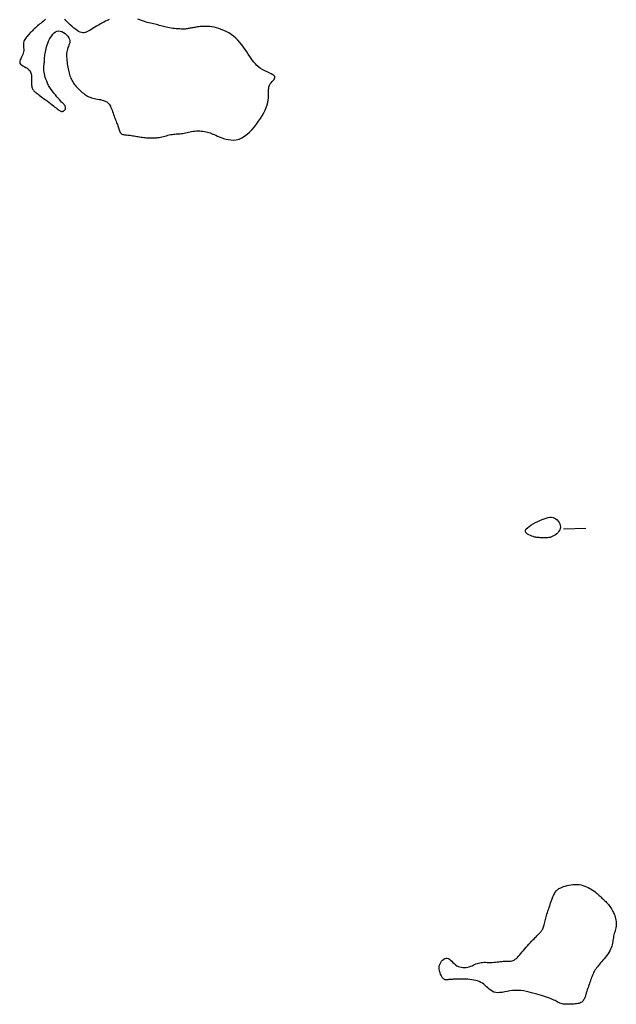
# Model space of a CAD drawing. Header units: millimetres. Extents: x 32690613 to 32693367, y 5343692 to 5344708.
# Tile 689 of 1009: x 32692971 to 32692998, y 5343817 to 5343861. Entities that reach past the tile are written whole.
import ezdxf

# ---------------------------------------------------------------- set-up
doc = ezdxf.new("R2010")
doc.units = ezdxf.units.MM
doc.header["$LTSCALE"] = 20
doc.layers.add('02-DGM_HL_493.00', color=102, linetype='Continuous')
doc.layers.add('02-DGM_HL_493.50', color=112, linetype='Continuous')

msp = doc.modelspace()

# ---------------------------------------------------------------- linework, layer by layer
at = {"layer": '02-DGM_HL_493.00', "elevation": 493, "flags": 128}
for points in [[(32692972.357, 5343861.205), (32692972.314, 5343861.162), (32692972.268, 5343861.118), (32692972.218, 5343861.074), (32692972.165, 5343861.031), (32692972.112, 5343860.987), (32692972.058, 5343860.943), (32692972.005, 5343860.899), (32692971.953, 5343860.856), (32692971.904, 5343860.812), (32692971.857, 5343860.768), (32692971.812, 5343860.725), (32692971.769, 5343860.682), (32692971.727, 5343860.638), (32692971.686, 5343860.595), (32692971.646, 5343860.552), (32692971.606, 5343860.508), (32692971.566, 5343860.465), (32692971.527, 5343860.422), (32692971.49, 5343860.377), (32692971.456, 5343860.332), (32692971.426, 5343860.286), (32692971.401, 5343860.239), (32692971.382, 5343860.189), (32692971.37, 5343860.138), (32692971.365, 5343860.084), (32692971.366, 5343860.029), (32692971.37, 5343859.971), (32692971.375, 5343859.912), (32692971.379, 5343859.852), (32692971.379, 5343859.79), (32692971.374, 5343859.728), (32692971.36, 5343859.665), (32692971.338, 5343859.602), (32692971.308, 5343859.539), (32692971.276, 5343859.477), (32692971.244, 5343859.416), (32692971.218, 5343859.359), (32692971.2, 5343859.304), (32692971.195, 5343859.254), (32692971.206, 5343859.209), (32692971.236, 5343859.168), (32692971.281, 5343859.131), (32692971.339, 5343859.096), (32692971.403, 5343859.06), (32692971.47, 5343859.022), (32692971.536, 5343858.98), (32692971.597, 5343858.932), (32692971.647, 5343858.876), (32692971.684, 5343858.81), (32692971.71, 5343858.737), (32692971.725, 5343858.659), (32692971.733, 5343858.578), (32692971.736, 5343858.497), (32692971.735, 5343858.418), (32692971.734, 5343858.343), (32692971.734, 5343858.275), (32692971.736, 5343858.215), (32692971.742, 5343858.164), (32692971.751, 5343858.12), (32692971.763, 5343858.081), (32692971.778, 5343858.048), (32692971.795, 5343858.019), (32692971.814, 5343857.992), (32692971.835, 5343857.967), (32692971.857, 5343857.943), (32692971.883, 5343857.919), (32692971.911, 5343857.894), (32692971.944, 5343857.867), (32692971.983, 5343857.838), (32692972.027, 5343857.804), (32692972.077, 5343857.767), (32692972.136, 5343857.723), (32692972.202, 5343857.674), (32692972.275, 5343857.62), (32692972.353, 5343857.563), (32692972.432, 5343857.504), (32692972.512, 5343857.444), (32692972.59, 5343857.385), (32692972.664, 5343857.328), (32692972.733, 5343857.275), (32692972.793, 5343857.227), (32692972.847, 5343857.184), (32692972.894, 5343857.146), (32692972.935, 5343857.114), (32692972.972, 5343857.086), (32692973.005, 5343857.064), (32692973.034, 5343857.047), (32692973.062, 5343857.035), (32692973.087, 5343857.028), (32692973.112, 5343857.026), (32692973.134, 5343857.028), (32692973.156, 5343857.033), (32692973.175, 5343857.042), (32692973.194, 5343857.054), (32692973.211, 5343857.068), (32692973.227, 5343857.083), (32692973.241, 5343857.1), (32692973.253, 5343857.118), (32692973.263, 5343857.137), (32692973.271, 5343857.158), (32692973.275, 5343857.179), (32692973.275, 5343857.202), (32692973.271, 5343857.226), (32692973.262, 5343857.251), (32692973.248, 5343857.278), (32692973.228, 5343857.306), (32692973.204, 5343857.337), (32692973.173, 5343857.371), (32692973.138, 5343857.41), (32692973.096, 5343857.454), (32692973.049, 5343857.504), (32692972.997, 5343857.561), (32692972.939, 5343857.625), (32692972.876, 5343857.695), (32692972.811, 5343857.772), (32692972.745, 5343857.853), (32692972.68, 5343857.938), (32692972.617, 5343858.027), (32692972.558, 5343858.117), (32692972.504, 5343858.208), (32692972.457, 5343858.3), (32692972.417, 5343858.391), (32692972.383, 5343858.481), (32692972.354, 5343858.567), (32692972.332, 5343858.65), (32692972.314, 5343858.729), (32692972.301, 5343858.801), (32692972.292, 5343858.867), (32692972.288, 5343858.926), (32692972.286, 5343858.978), (32692972.287, 5343859.025), (32692972.29, 5343859.067), (32692972.295, 5343859.106), (32692972.3, 5343859.143), (32692972.305, 5343859.179), (32692972.309, 5343859.216), (32692972.312, 5343859.253), (32692972.315, 5343859.292), (32692972.317, 5343859.333), (32692972.319, 5343859.377), (32692972.321, 5343859.425), (32692972.325, 5343859.476), (32692972.329, 5343859.532), (32692972.336, 5343859.592), (32692972.346, 5343859.657), (32692972.358, 5343859.727), (32692972.373, 5343859.801), (32692972.391, 5343859.879), (32692972.413, 5343859.959), (32692972.44, 5343860.042), (32692972.471, 5343860.125), (32692972.507, 5343860.21), (32692972.548, 5343860.295), (32692972.594, 5343860.377), (32692972.644, 5343860.454), (32692972.7, 5343860.523), (32692972.759, 5343860.583), (32692972.823, 5343860.629), (32692972.89, 5343860.66), (32692972.961, 5343860.673), (32692973.035, 5343860.666), (32692973.111, 5343860.641), (32692973.184, 5343860.602), (32692973.254, 5343860.552), (32692973.318, 5343860.494), (32692973.373, 5343860.431), (32692973.418, 5343860.366), (32692973.448, 5343860.302), (32692973.464, 5343860.243), (32692973.467, 5343860.187), (32692973.459, 5343860.133), (32692973.443, 5343860.08), (32692973.422, 5343860.027), (32692973.399, 5343859.972), (32692973.375, 5343859.915), (32692973.355, 5343859.854), (32692973.339, 5343859.788), (32692973.328, 5343859.719), (32692973.322, 5343859.645), (32692973.319, 5343859.57), (32692973.32, 5343859.492), (32692973.324, 5343859.414), (32692973.33, 5343859.335), (32692973.338, 5343859.258), (32692973.348, 5343859.181), (32692973.359, 5343859.107), (32692973.371, 5343859.034), (32692973.385, 5343858.963), (32692973.4, 5343858.893), (32692973.416, 5343858.826), (32692973.434, 5343858.761), (32692973.452, 5343858.698), (32692973.472, 5343858.638), (32692973.493, 5343858.579), (32692973.516, 5343858.522), (32692973.541, 5343858.467), (32692973.568, 5343858.413), (32692973.598, 5343858.361), (32692973.63, 5343858.309), (32692973.666, 5343858.259), (32692973.706, 5343858.209), (32692973.748, 5343858.159), (32692973.793, 5343858.111), (32692973.839, 5343858.064), (32692973.887, 5343858.018), (32692973.936, 5343857.974), (32692973.984, 5343857.931), (32692974.032, 5343857.89), (32692974.079, 5343857.851), (32692974.125, 5343857.815), (32692974.173, 5343857.78), (32692974.221, 5343857.748), (32692974.271, 5343857.719), (32692974.324, 5343857.692), (32692974.381, 5343857.669), (32692974.442, 5343857.648), (32692974.507, 5343857.63), (32692974.576, 5343857.614), (32692974.648, 5343857.6), (32692974.72, 5343857.587), (32692974.792, 5343857.573), (32692974.861, 5343857.56), (32692974.927, 5343857.544), (32692974.988, 5343857.527), (32692975.043, 5343857.507), (32692975.093, 5343857.484), (32692975.137, 5343857.457), (32692975.176, 5343857.426), (32692975.212, 5343857.392), (32692975.244, 5343857.352), (32692975.274, 5343857.308), (32692975.302, 5343857.259), (32692975.328, 5343857.204), (32692975.354, 5343857.145), (32692975.378, 5343857.082), (32692975.401, 5343857.018), (32692975.424, 5343856.952), (32692975.447, 5343856.886), (32692975.469, 5343856.82), (32692975.492, 5343856.757), (32692975.514, 5343856.697), (32692975.537, 5343856.64), (32692975.559, 5343856.585), (32692975.581, 5343856.532), (32692975.602, 5343856.481), (32692975.621, 5343856.431), (32692975.64, 5343856.382), (32692975.657, 5343856.334), (32692975.672, 5343856.287), (32692975.686, 5343856.24), (32692975.7, 5343856.195), (32692975.714, 5343856.153), (32692975.731, 5343856.114), (32692975.749, 5343856.079), (32692975.77, 5343856.048), (32692975.796, 5343856.023), (32692975.826, 5343856.003), (32692975.86, 5343855.989), (32692975.899, 5343855.978), (32692975.941, 5343855.971), (32692975.987, 5343855.966), (32692976.036, 5343855.962), (32692976.087, 5343855.958), (32692976.141, 5343855.953), (32692976.197, 5343855.946), (32692976.255, 5343855.938), (32692976.314, 5343855.929), (32692976.374, 5343855.919), (32692976.436, 5343855.908), (32692976.498, 5343855.897), (32692976.561, 5343855.887), (32692976.624, 5343855.876), (32692976.686, 5343855.867), (32692976.749, 5343855.859), (32692976.812, 5343855.851), (32692976.873, 5343855.844), (32692976.935, 5343855.838), (32692976.995, 5343855.834), (32692977.055, 5343855.83), (32692977.114, 5343855.827), (32692977.172, 5343855.825), (32692977.228, 5343855.825), (32692977.285, 5343855.826), (32692977.342, 5343855.829), (32692977.399, 5343855.834), (32692977.457, 5343855.841), (32692977.516, 5343855.85), (32692977.577, 5343855.862), (32692977.64, 5343855.876), (32692977.705, 5343855.893), (32692977.771, 5343855.91), (32692977.837, 5343855.928), (32692977.904, 5343855.946), (32692977.97, 5343855.963), (32692978.035, 5343855.977), (32692978.099, 5343855.989), (32692978.161, 5343855.998), (32692978.222, 5343856.004), (32692978.282, 5343856.009), (32692978.341, 5343856.012), (32692978.401, 5343856.016), (32692978.46, 5343856.02), (32692978.52, 5343856.025), (32692978.582, 5343856.034), (32692978.645, 5343856.045), (32692978.709, 5343856.058), (32692978.775, 5343856.073), (32692978.843, 5343856.088), (32692978.912, 5343856.103), (32692978.982, 5343856.117), (32692979.054, 5343856.129), (32692979.127, 5343856.138), (32692979.201, 5343856.144), (32692979.276, 5343856.145), (32692979.35, 5343856.144), (32692979.424, 5343856.139), (32692979.497, 5343856.131), (32692979.568, 5343856.12), (32692979.636, 5343856.106), (32692979.701, 5343856.09), (32692979.762, 5343856.072), (32692979.822, 5343856.051), (32692979.881, 5343856.028), (32692979.941, 5343856.003), (32692980.005, 5343855.976), (32692980.073, 5343855.946), (32692980.148, 5343855.914), (32692980.23, 5343855.879), (32692980.322, 5343855.843), (32692980.423, 5343855.807), (32692980.531, 5343855.775), (32692980.645, 5343855.75), (32692980.763, 5343855.734), (32692980.884, 5343855.732), (32692981.007, 5343855.745), (32692981.131, 5343855.777), (32692981.254, 5343855.83), (32692981.375, 5343855.901), (32692981.493, 5343855.99), (32692981.609, 5343856.091), (32692981.719, 5343856.204), (32692981.825, 5343856.325), (32692981.924, 5343856.45), (32692982.017, 5343856.579), (32692982.102, 5343856.707), (32692982.178, 5343856.834), (32692982.247, 5343856.96), (32692982.306, 5343857.083), (32692982.357, 5343857.204), (32692982.398, 5343857.321), (32692982.43, 5343857.433), (32692982.452, 5343857.541), (32692982.464, 5343857.643), (32692982.469, 5343857.74), (32692982.469, 5343857.831), (32692982.468, 5343857.917), (32692982.469, 5343857.998), (32692982.474, 5343858.073), (32692982.486, 5343858.144), (32692982.509, 5343858.21), (32692982.544, 5343858.272), (32692982.587, 5343858.329), (32692982.633, 5343858.382), (32692982.678, 5343858.432), (32692982.716, 5343858.479), (32692982.743, 5343858.524), (32692982.754, 5343858.567), (32692982.744, 5343858.609), (32692982.709, 5343858.649), (32692982.653, 5343858.689), (32692982.579, 5343858.73), (32692982.493, 5343858.772), (32692982.398, 5343858.817), (32692982.299, 5343858.865), (32692982.201, 5343858.916), (32692982.107, 5343858.973), (32692982.021, 5343859.035), (32692981.943, 5343859.102), (32692981.871, 5343859.175), (32692981.804, 5343859.253), (32692981.739, 5343859.336), (32692981.676, 5343859.425), (32692981.613, 5343859.519), (32692981.548, 5343859.618), (32692981.48, 5343859.722), (32692981.408, 5343859.829), (32692981.332, 5343859.938), (32692981.252, 5343860.046), (32692981.167, 5343860.152), (32692981.077, 5343860.253), (32692980.982, 5343860.349), (32692980.882, 5343860.437), (32692980.776, 5343860.516), (32692980.666, 5343860.586), (32692980.553, 5343860.647), (32692980.438, 5343860.699), (32692980.324, 5343860.744), (32692980.212, 5343860.782), (32692980.103, 5343860.812), (32692979.999, 5343860.836), (32692979.901, 5343860.855), (32692979.81, 5343860.867), (32692979.724, 5343860.876), (32692979.643, 5343860.879), (32692979.567, 5343860.88), (32692979.496, 5343860.878), (32692979.428, 5343860.873), (32692979.364, 5343860.867), (32692979.303, 5343860.86), (32692979.246, 5343860.852), (32692979.191, 5343860.844), (32692979.138, 5343860.835), (32692979.089, 5343860.826), (32692979.041, 5343860.817), (32692978.996, 5343860.808), (32692978.952, 5343860.799), (32692978.91, 5343860.79), (32692978.869, 5343860.782), (32692978.828, 5343860.775), (32692978.785, 5343860.768), (32692978.739, 5343860.763), (32692978.69, 5343860.759), (32692978.637, 5343860.757), (32692978.577, 5343860.756), (32692978.512, 5343860.757), (32692978.441, 5343860.76), (32692978.365, 5343860.765), (32692978.287, 5343860.771), (32692978.208, 5343860.779), (32692978.129, 5343860.789), (32692978.051, 5343860.8), (32692977.975, 5343860.813), (32692977.903, 5343860.827), (32692977.835, 5343860.842), (32692977.769, 5343860.858), (32692977.705, 5343860.874), (32692977.643, 5343860.891), (32692977.581, 5343860.908), (32692977.519, 5343860.925), (32692977.457, 5343860.941), (32692977.393, 5343860.957), (32692977.327, 5343860.972), (32692977.26, 5343860.987), (32692977.19, 5343861.003), (32692977.119, 5343861.02), (32692977.044, 5343861.039), (32692976.967, 5343861.06), (32692976.886, 5343861.084), (32692976.803, 5343861.11), (32692976.718, 5343861.14), (32692976.632, 5343861.17), (32692976.547, 5343861.202)], [(32692975.242, 5343861.187), (32692975.164, 5343861.15), (32692975.084, 5343861.112), (32692975.003, 5343861.071), (32692974.921, 5343861.027), (32692974.84, 5343860.981), (32692974.759, 5343860.934), (32692974.679, 5343860.885), (32692974.602, 5343860.838), (32692974.527, 5343860.791), (32692974.455, 5343860.747), (32692974.387, 5343860.706), (32692974.324, 5343860.67), (32692974.265, 5343860.639), (32692974.209, 5343860.615), (32692974.156, 5343860.598), (32692974.103, 5343860.589), (32692974.049, 5343860.589), (32692973.992, 5343860.599), (32692973.932, 5343860.62), (32692973.866, 5343860.652), (32692973.793, 5343860.697), (32692973.716, 5343860.752), (32692973.636, 5343860.815), (32692973.557, 5343860.883), (32692973.479, 5343860.952), (32692973.406, 5343861.022), (32692973.339, 5343861.088), (32692973.282, 5343861.149), (32692973.235, 5343861.203)]]:
    msp.add_lwpolyline(points, dxfattribs=at)
at = {"layer": '02-DGM_HL_493.50', "elevation": 493.5, "flags": 128}
for points in [[(32692995.278, 5343837.76), (32692995.218, 5343837.74), (32692995.16, 5343837.727), (32692995.105, 5343837.719), (32692995.052, 5343837.715), (32692995.001, 5343837.714), (32692994.952, 5343837.716), (32692994.904, 5343837.718), (32692994.857, 5343837.721), (32692994.812, 5343837.723), (32692994.767, 5343837.725), (32692994.721, 5343837.727), (32692994.674, 5343837.731), (32692994.624, 5343837.736), (32692994.572, 5343837.744), (32692994.516, 5343837.756), (32692994.455, 5343837.772), (32692994.39, 5343837.793), (32692994.323, 5343837.819), (32692994.259, 5343837.849), (32692994.2, 5343837.884), (32692994.153, 5343837.923), (32692994.119, 5343837.966), (32692994.104, 5343838.013), (32692994.11, 5343838.064), (32692994.141, 5343838.119), (32692994.194, 5343838.176), (32692994.266, 5343838.234), (32692994.351, 5343838.293), (32692994.447, 5343838.35), (32692994.55, 5343838.406), (32692994.656, 5343838.459), (32692994.76, 5343838.507), (32692994.86, 5343838.55), (32692994.955, 5343838.586), (32692995.045, 5343838.615), (32692995.13, 5343838.636), (32692995.211, 5343838.647), (32692995.286, 5343838.649), (32692995.357, 5343838.638), (32692995.423, 5343838.616), (32692995.484, 5343838.581), (32692995.539, 5343838.535), (32692995.587, 5343838.48), (32692995.627, 5343838.418), (32692995.656, 5343838.351), (32692995.675, 5343838.281), (32692995.682, 5343838.211), (32692995.675, 5343838.142), (32692995.654, 5343838.077), (32692995.62, 5343838.016), (32692995.576, 5343837.959), (32692995.524, 5343837.907), (32692995.466, 5343837.861), (32692995.404, 5343837.82), (32692995.341, 5343837.787)], [(32692998.095, 5343819.678), (32692998.083, 5343819.615), (32692998.074, 5343819.552), (32692998.066, 5343819.489), (32692998.058, 5343819.424), (32692998.047, 5343819.36), (32692998.034, 5343819.293), (32692998.015, 5343819.226), (32692997.99, 5343819.157), (32692997.958, 5343819.086), (32692997.919, 5343819.014), (32692997.875, 5343818.942), (32692997.826, 5343818.869), (32692997.774, 5343818.797), (32692997.721, 5343818.727), (32692997.666, 5343818.658), (32692997.612, 5343818.592), (32692997.559, 5343818.529), (32692997.508, 5343818.468), (32692997.458, 5343818.41), (32692997.411, 5343818.354), (32692997.367, 5343818.299), (32692997.325, 5343818.246), (32692997.286, 5343818.192), (32692997.251, 5343818.139), (32692997.219, 5343818.086), (32692997.19, 5343818.032), (32692997.163, 5343817.977), (32692997.139, 5343817.922), (32692997.116, 5343817.865), (32692997.093, 5343817.806), (32692997.071, 5343817.746), (32692997.049, 5343817.683), (32692997.026, 5343817.619), (32692997.003, 5343817.554), (32692996.98, 5343817.488), (32692996.957, 5343817.423), (32692996.936, 5343817.361), (32692996.916, 5343817.301), (32692996.898, 5343817.246), (32692996.882, 5343817.196), (32692996.868, 5343817.153), (32692996.857, 5343817.114), (32692996.848, 5343817.08), (32692996.839, 5343817.049), (32692996.831, 5343817.019), (32692996.823, 5343816.991), (32692996.814, 5343816.962), (32692996.804, 5343816.931), (32692996.792, 5343816.898), (32692996.777, 5343816.864), (32692996.759, 5343816.828), (32692996.738, 5343816.793), (32692996.714, 5343816.759), (32692996.685, 5343816.727), (32692996.652, 5343816.698), (32692996.614, 5343816.674), (32692996.57, 5343816.654), (32692996.522, 5343816.638), (32692996.47, 5343816.626), (32692996.414, 5343816.617), (32692996.356, 5343816.611), (32692996.296, 5343816.606), (32692996.234, 5343816.603), (32692996.172, 5343816.601), (32692996.109, 5343816.598), (32692996.048, 5343816.597), (32692995.987, 5343816.596), (32692995.927, 5343816.596), (32692995.869, 5343816.599), (32692995.814, 5343816.604), (32692995.761, 5343816.613), (32692995.712, 5343816.625), (32692995.666, 5343816.64), (32692995.623, 5343816.659), (32692995.58, 5343816.682), (32692995.537, 5343816.706), (32692995.492, 5343816.733), (32692995.443, 5343816.761), (32692995.389, 5343816.789), (32692995.329, 5343816.818), (32692995.262, 5343816.847), (32692995.187, 5343816.875), (32692995.105, 5343816.904), (32692995.017, 5343816.933), (32692994.923, 5343816.962), (32692994.824, 5343816.992), (32692994.72, 5343817.022), (32692994.611, 5343817.054), (32692994.499, 5343817.087), (32692994.383, 5343817.119), (32692994.264, 5343817.149), (32692994.143, 5343817.176), (32692994.02, 5343817.199), (32692993.895, 5343817.216), (32692993.771, 5343817.225), (32692993.646, 5343817.225), (32692993.521, 5343817.215), (32692993.398, 5343817.199), (32692993.278, 5343817.178), (32692993.161, 5343817.156), (32692993.049, 5343817.137), (32692992.943, 5343817.124), (32692992.844, 5343817.12), (32692992.753, 5343817.127), (32692992.671, 5343817.149), (32692992.596, 5343817.184), (32692992.527, 5343817.229), (32692992.463, 5343817.28), (32692992.401, 5343817.336), (32692992.341, 5343817.394), (32692992.28, 5343817.45), (32692992.217, 5343817.503), (32692992.151, 5343817.549), (32692992.081, 5343817.589), (32692992.007, 5343817.623), (32692991.93, 5343817.652), (32692991.85, 5343817.676), (32692991.767, 5343817.695), (32692991.68, 5343817.71), (32692991.59, 5343817.721), (32692991.497, 5343817.729), (32692991.403, 5343817.734), (32692991.309, 5343817.737), (32692991.217, 5343817.737), (32692991.128, 5343817.736), (32692991.045, 5343817.734), (32692990.969, 5343817.732), (32692990.902, 5343817.729), (32692990.844, 5343817.727), (32692990.796, 5343817.725), (32692990.755, 5343817.723), (32692990.72, 5343817.721), (32692990.691, 5343817.72), (32692990.665, 5343817.718), (32692990.641, 5343817.715), (32692990.619, 5343817.713), (32692990.596, 5343817.709), (32692990.572, 5343817.706), (32692990.549, 5343817.704), (32692990.525, 5343817.702), (32692990.502, 5343817.702), (32692990.479, 5343817.704), (32692990.457, 5343817.709), (32692990.435, 5343817.717), (32692990.414, 5343817.728), (32692990.394, 5343817.743), (32692990.374, 5343817.762), (32692990.355, 5343817.786), (32692990.336, 5343817.813), (32692990.317, 5343817.845), (32692990.297, 5343817.881), (32692990.277, 5343817.922), (32692990.256, 5343817.967), (32692990.236, 5343818.016), (32692990.219, 5343818.069), (32692990.204, 5343818.125), (32692990.195, 5343818.184), (32692990.192, 5343818.244), (32692990.196, 5343818.306), (32692990.209, 5343818.369), (32692990.233, 5343818.432), (32692990.265, 5343818.494), (32692990.304, 5343818.55), (32692990.35, 5343818.601), (32692990.399, 5343818.642), (32692990.452, 5343818.672), (32692990.505, 5343818.688), (32692990.558, 5343818.689), (32692990.61, 5343818.672), (32692990.66, 5343818.64), (32692990.711, 5343818.597), (32692990.762, 5343818.547), (32692990.814, 5343818.493), (32692990.869, 5343818.439), (32692990.927, 5343818.388), (32692990.989, 5343818.344), (32692991.055, 5343818.31), (32692991.125, 5343818.286), (32692991.197, 5343818.271), (32692991.271, 5343818.263), (32692991.345, 5343818.264), (32692991.418, 5343818.27), (32692991.49, 5343818.283), (32692991.558, 5343818.3), (32692991.621, 5343818.321), (32692991.682, 5343818.345), (32692991.74, 5343818.37), (32692991.797, 5343818.396), (32692991.853, 5343818.421), (32692991.91, 5343818.444), (32692991.968, 5343818.464), (32692992.029, 5343818.479), (32692992.092, 5343818.49), (32692992.159, 5343818.495), (32692992.228, 5343818.498), (32692992.299, 5343818.498), (32692992.372, 5343818.496), (32692992.446, 5343818.495), (32692992.52, 5343818.494), (32692992.595, 5343818.496), (32692992.67, 5343818.5), (32692992.744, 5343818.507), (32692992.818, 5343818.515), (32692992.89, 5343818.524), (32692992.961, 5343818.533), (32692993.03, 5343818.541), (32692993.096, 5343818.547), (32692993.16, 5343818.551), (32692993.221, 5343818.552), (32692993.279, 5343818.552), (32692993.335, 5343818.551), (32692993.389, 5343818.552), (32692993.442, 5343818.556), (32692993.493, 5343818.564), (32692993.543, 5343818.579), (32692993.592, 5343818.602), (32692993.641, 5343818.633), (32692993.69, 5343818.673), (32692993.739, 5343818.72), (32692993.789, 5343818.774), (32692993.841, 5343818.833), (32692993.894, 5343818.897), (32692993.95, 5343818.965), (32692994.008, 5343819.035), (32692994.07, 5343819.107), (32692994.133, 5343819.179), (32692994.197, 5343819.251), (32692994.26, 5343819.322), (32692994.323, 5343819.389), (32692994.383, 5343819.454), (32692994.44, 5343819.513), (32692994.492, 5343819.567), (32692994.538, 5343819.614), (32692994.58, 5343819.656), (32692994.617, 5343819.692), (32692994.651, 5343819.725), (32692994.681, 5343819.754), (32692994.709, 5343819.781), (32692994.735, 5343819.807), (32692994.759, 5343819.833), (32692994.783, 5343819.86), (32692994.806, 5343819.887), (32692994.828, 5343819.916), (32692994.849, 5343819.947), (32692994.869, 5343819.981), (32692994.887, 5343820.017), (32692994.905, 5343820.057), (32692994.921, 5343820.101), (32692994.936, 5343820.149), (32692994.95, 5343820.2), (32692994.964, 5343820.255), (32692994.977, 5343820.313), (32692994.99, 5343820.372), (32692995.004, 5343820.434), (32692995.019, 5343820.496), (32692995.035, 5343820.559), (32692995.053, 5343820.623), (32692995.073, 5343820.685), (32692995.093, 5343820.747), (32692995.113, 5343820.807), (32692995.133, 5343820.865), (32692995.153, 5343820.92), (32692995.171, 5343820.972), (32692995.188, 5343821.019), (32692995.202, 5343821.063), (32692995.215, 5343821.103), (32692995.227, 5343821.141), (32692995.239, 5343821.178), (32692995.25, 5343821.214), (32692995.262, 5343821.25), (32692995.276, 5343821.289), (32692995.291, 5343821.329), (32692995.308, 5343821.373), (32692995.327, 5343821.42), (32692995.349, 5343821.468), (32692995.371, 5343821.516), (32692995.395, 5343821.564), (32692995.419, 5343821.609), (32692995.444, 5343821.653), (32692995.469, 5343821.692), (32692995.494, 5343821.727), (32692995.52, 5343821.758), (32692995.548, 5343821.785), (32692995.58, 5343821.81), (32692995.616, 5343821.833), (32692995.658, 5343821.855), (32692995.707, 5343821.877), (32692995.765, 5343821.9), (32692995.831, 5343821.924), (32692995.905, 5343821.948), (32692995.985, 5343821.971), (32692996.071, 5343821.991), (32692996.161, 5343822.008), (32692996.252, 5343822.021), (32692996.345, 5343822.027), (32692996.438, 5343822.026), (32692996.529, 5343822.018), (32692996.618, 5343822.001), (32692996.704, 5343821.979), (32692996.787, 5343821.951), (32692996.867, 5343821.919), (32692996.942, 5343821.883), (32692997.014, 5343821.846), (32692997.08, 5343821.807), (32692997.142, 5343821.768), (32692997.199, 5343821.728), (32692997.252, 5343821.688), (32692997.302, 5343821.649), (32692997.349, 5343821.609), (32692997.395, 5343821.569), (32692997.439, 5343821.529), (32692997.482, 5343821.489), (32692997.525, 5343821.449), (32692997.568, 5343821.409), (32692997.611, 5343821.368), (32692997.654, 5343821.328), (32692997.696, 5343821.286), (32692997.737, 5343821.244), (32692997.778, 5343821.201), (32692997.817, 5343821.157), (32692997.856, 5343821.112), (32692997.894, 5343821.066), (32692997.93, 5343821.018), (32692997.966, 5343820.969), (32692997.999, 5343820.917), (32692998.032, 5343820.862), (32692998.063, 5343820.805), (32692998.092, 5343820.746), (32692998.12, 5343820.683), (32692998.145, 5343820.617), (32692998.167, 5343820.549), (32692998.186, 5343820.48), (32692998.201, 5343820.41), (32692998.211, 5343820.34), (32692998.217, 5343820.27), (32692998.216, 5343820.2), (32692998.21, 5343820.132), (32692998.198, 5343820.065), (32692998.183, 5343819.998), (32692998.165, 5343819.933), (32692998.146, 5343819.869), (32692998.127, 5343819.805), (32692998.11, 5343819.741)]]:
    msp.add_lwpolyline(points, close=True, dxfattribs=at)
msp.add_lwpolyline([(32692996.831, 5343838.143), (32692995.832, 5343838.104)], dxfattribs=at)

doc.saveas('drawing.dxf')
